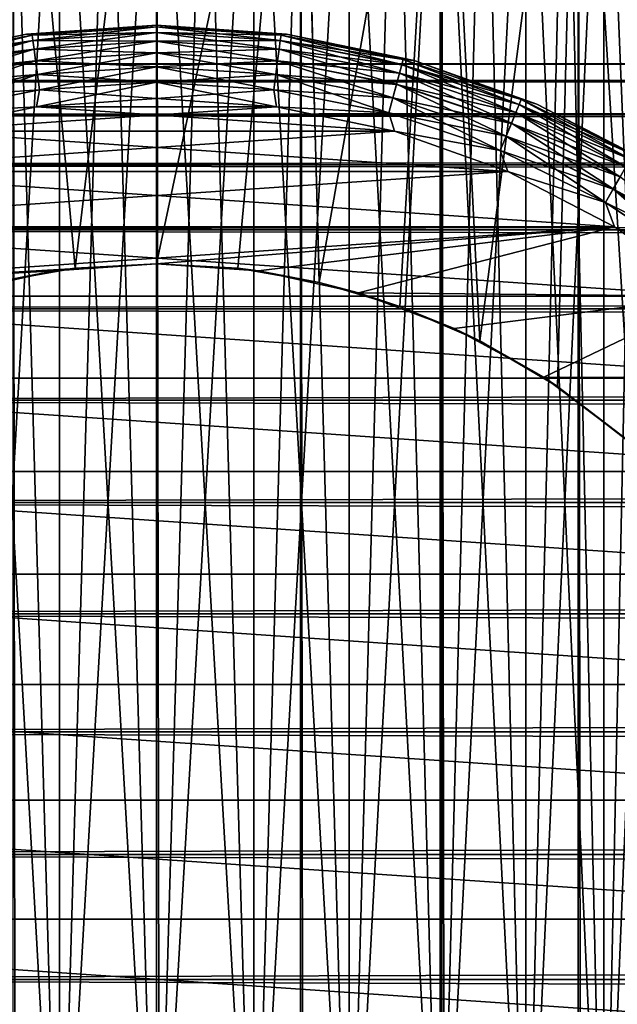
# Model space of a CAD drawing. Extents: x -265 to 265, y 0 to 1307.
# Tile 270 of 356: x -252 to -244, y 1280 to 1293. Entities that reach past the tile are written whole.
import ezdxf

# ---------------------------------------------------------------- set-up
doc = ezdxf.new("R2010")
doc.units = 0
doc.header["$LTSCALE"] = 81.481481
for name, color, linetype in [('100', 7, 'CONTINUOUS'), ('103', 7, 'CONTINUOUS'), ('104', 7, 'CONTINUOUS'), ('113', 7, 'CONTINUOUS'), ('114', 7, 'CONTINUOUS'), ('3', 7, 'CONTINUOUS'), ('4', 7, 'CONTINUOUS'), ('83', 7, 'CONTINUOUS'), ('84', 7, 'CONTINUOUS'), ('89', 7, 'CONTINUOUS'), ('90', 7, 'CONTINUOUS'), ('93', 7, 'CONTINUOUS'), ('94', 7, 'CONTINUOUS'), ('95', 7, 'CONTINUOUS'), ('96', 7, 'CONTINUOUS'), ('99', 7, 'CONTINUOUS')]:
    doc.layers.add(name, color=color, linetype=linetype)

msp = doc.modelspace()

# ---------------------------------------------------------------- linework, layer by layer
at = {"layer": '100', "color": 7, "linetype": 'CONTINUOUS'}
for points in [[(-250, 1293, -74), (-248.23, 1292.879, -74), (-250, 1292.975, -74.223), (-250, 1293, -74)], [(-250, 1292.975, -74.223), (-248.23, 1292.879, -74), (-248.306, 1292.864, -74.223), (-250, 1292.975, -74.223)], [(-250, 1292.901, -74.434), (-250, 1292.975, -74.223), (-248.306, 1292.864, -74.223), (-250, 1292.901, -74.434)], [(-250, 1292.782, -74.624), (-250, 1292.901, -74.434), (-248.316, 1292.791, -74.434), (-250, 1292.782, -74.624)], [(-248.316, 1292.791, -74.434), (-250, 1292.901, -74.434), (-248.306, 1292.864, -74.223), (-248.316, 1292.791, -74.434)], [(-248.23, 1292.879, -74), (-246.642, 1292.533, -74.223), (-248.306, 1292.864, -74.223), (-248.23, 1292.879, -74)], [(-248.23, 1292.879, -74), (-246.493, 1292.518, -74), (-246.642, 1292.533, -74.223), (-248.23, 1292.879, -74)], [(-248.332, 1292.672, -74.624), (-250, 1292.782, -74.624), (-248.316, 1292.791, -74.434), (-248.332, 1292.672, -74.624)], [(-250, 1292.623, -74.782), (-250, 1292.782, -74.624), (-248.332, 1292.672, -74.624), (-250, 1292.623, -74.782)], [(-246.661, 1292.461, -74.434), (-248.332, 1292.672, -74.624), (-248.316, 1292.791, -74.434), (-246.661, 1292.461, -74.434)], [(-246.642, 1292.533, -74.223), (-248.316, 1292.791, -74.434), (-248.306, 1292.864, -74.223), (-246.642, 1292.533, -74.223)], [(-246.661, 1292.461, -74.434), (-248.316, 1292.791, -74.434), (-246.642, 1292.533, -74.223), (-246.661, 1292.461, -74.434)], [(-248.352, 1292.515, -74.782), (-250, 1292.623, -74.782), (-248.332, 1292.672, -74.624), (-248.352, 1292.515, -74.782)], [(-250, 1292.433, -74.901), (-250, 1292.623, -74.782), (-248.352, 1292.515, -74.782), (-250, 1292.433, -74.901)], [(-246.692, 1292.346, -74.624), (-248.352, 1292.515, -74.782), (-248.332, 1292.672, -74.624), (-246.692, 1292.346, -74.624)], [(-246.692, 1292.346, -74.624), (-248.332, 1292.672, -74.624), (-246.661, 1292.461, -74.434), (-246.692, 1292.346, -74.624)], [(-248.377, 1292.327, -74.901), (-250, 1292.433, -74.901), (-248.352, 1292.515, -74.782), (-248.377, 1292.327, -74.901)], [(-246.733, 1292.193, -74.782), (-248.377, 1292.327, -74.901), (-248.352, 1292.515, -74.782), (-246.733, 1292.193, -74.782)], [(-246.733, 1292.193, -74.782), (-248.352, 1292.515, -74.782), (-246.692, 1292.346, -74.624), (-246.733, 1292.193, -74.782)], [(-245.035, 1291.987, -74.223), (-246.661, 1292.461, -74.434), (-246.642, 1292.533, -74.223), (-245.035, 1291.987, -74.223)], [(-246.493, 1292.518, -74), (-245.035, 1291.987, -74.223), (-246.642, 1292.533, -74.223), (-246.493, 1292.518, -74)], [(-246.493, 1292.518, -74), (-244.821, 1291.924, -74), (-245.035, 1291.987, -74.223), (-246.493, 1292.518, -74)], [(-250, 1292.221, -74.975), (-250, 1292.433, -74.901), (-248.377, 1292.327, -74.901), (-250, 1292.221, -74.975)], [(-245.109, 1291.809, -74.624), (-246.733, 1292.193, -74.782), (-246.692, 1292.346, -74.624), (-245.109, 1291.809, -74.624)], [(-245.063, 1291.919, -74.434), (-246.692, 1292.346, -74.624), (-246.661, 1292.461, -74.434), (-245.063, 1291.919, -74.434)], [(-245.109, 1291.809, -74.624), (-246.692, 1292.346, -74.624), (-245.063, 1291.919, -74.434), (-245.109, 1291.809, -74.624)], [(-245.063, 1291.919, -74.434), (-246.661, 1292.461, -74.434), (-245.035, 1291.987, -74.223), (-245.063, 1291.919, -74.434)], [(-248.405, 1292.117, -74.975), (-250, 1292.221, -74.975), (-248.377, 1292.327, -74.901), (-248.405, 1292.117, -74.975)], [(-250, 1292, -75), (-250, 1292.221, -74.975), (-248.405, 1292.117, -74.975), (-250, 1292, -75)], [(-246.782, 1292.009, -74.901), (-248.405, 1292.117, -74.975), (-248.377, 1292.327, -74.901), (-246.782, 1292.009, -74.901)], [(-246.782, 1292.009, -74.901), (-248.377, 1292.327, -74.901), (-246.733, 1292.193, -74.782), (-246.782, 1292.009, -74.901)], [(-248.366, 1291.888, -75), (-250, 1292, -75), (-248.405, 1292.117, -74.975), (-248.366, 1291.888, -75)], [(-246.837, 1291.805, -74.975), (-248.366, 1291.888, -75), (-248.405, 1292.117, -74.975), (-246.837, 1291.805, -74.975)], [(-246.837, 1291.805, -74.975), (-248.405, 1292.117, -74.975), (-246.782, 1292.009, -74.901), (-246.837, 1291.805, -74.975)], [(-245.169, 1291.662, -74.782), (-246.782, 1292.009, -74.901), (-246.733, 1292.193, -74.782), (-245.169, 1291.662, -74.782)], [(-245.169, 1291.662, -74.782), (-246.733, 1292.193, -74.782), (-245.109, 1291.809, -74.624), (-245.169, 1291.662, -74.782)], [(-245.242, 1291.487, -74.901), (-246.837, 1291.805, -74.975), (-246.782, 1292.009, -74.901), (-245.242, 1291.487, -74.901)], [(-245.242, 1291.487, -74.901), (-246.782, 1292.009, -74.901), (-245.169, 1291.662, -74.782), (-245.242, 1291.487, -74.901)], [(-243.513, 1291.237, -74.223), (-245.063, 1291.919, -74.434), (-245.035, 1291.987, -74.223), (-243.513, 1291.237, -74.223)], [(-244.821, 1291.924, -74), (-243.513, 1291.237, -74.223), (-245.035, 1291.987, -74.223), (-244.821, 1291.924, -74)], [(-246.762, 1291.555, -75), (-248.366, 1291.888, -75), (-246.837, 1291.805, -74.975), (-246.762, 1291.555, -75)], [(-245.323, 1291.291, -74.975), (-246.762, 1291.555, -75), (-246.837, 1291.805, -74.975), (-245.323, 1291.291, -74.975)], [(-245.323, 1291.291, -74.975), (-246.837, 1291.805, -74.975), (-245.242, 1291.487, -74.901), (-245.323, 1291.291, -74.975)], [(-243.609, 1291.069, -74.624), (-245.169, 1291.662, -74.782), (-245.109, 1291.809, -74.624), (-243.609, 1291.069, -74.624)], [(-243.55, 1291.172, -74.434), (-245.109, 1291.809, -74.624), (-245.063, 1291.919, -74.434), (-243.55, 1291.172, -74.434)], [(-243.609, 1291.069, -74.624), (-245.109, 1291.809, -74.624), (-243.55, 1291.172, -74.434), (-243.609, 1291.069, -74.624)], [(-243.55, 1291.172, -74.434), (-245.063, 1291.919, -74.434), (-243.513, 1291.237, -74.223), (-243.55, 1291.172, -74.434)], [(-244.821, 1291.924, -74), (-243.245, 1291.107, -74), (-243.513, 1291.237, -74.223), (-244.821, 1291.924, -74)], [(-245.219, 1291.007, -75), (-246.762, 1291.555, -75), (-245.323, 1291.291, -74.975), (-245.219, 1291.007, -75)], [(-243.689, 1290.932, -74.782), (-245.242, 1291.487, -74.901), (-245.169, 1291.662, -74.782), (-243.689, 1290.932, -74.782)], [(-243.689, 1290.932, -74.782), (-245.169, 1291.662, -74.782), (-243.609, 1291.069, -74.624), (-243.689, 1290.932, -74.782)], [(-243.783, 1290.767, -74.901), (-245.323, 1291.291, -74.975), (-245.242, 1291.487, -74.901), (-243.783, 1290.767, -74.901)], [(-243.783, 1290.767, -74.901), (-245.242, 1291.487, -74.901), (-243.689, 1290.932, -74.782), (-243.783, 1290.767, -74.901)], [(-243.889, 1290.584, -74.975), (-245.219, 1291.007, -75), (-245.323, 1291.291, -74.975), (-243.889, 1290.584, -74.975)], [(-243.889, 1290.584, -74.975), (-245.323, 1291.291, -74.975), (-243.783, 1290.767, -74.901), (-243.889, 1290.584, -74.975)], [(-243.765, 1290.253, -75), (-245.219, 1291.007, -75), (-243.889, 1290.584, -74.975), (-243.765, 1290.253, -75)], [(-242.316, 1290.014, -74.782), (-243.783, 1290.767, -74.901), (-243.689, 1290.932, -74.782), (-242.316, 1290.014, -74.782)], [(-242.431, 1289.864, -74.901), (-243.889, 1290.584, -74.975), (-243.783, 1290.767, -74.901), (-242.431, 1289.864, -74.901)], [(-242.431, 1289.864, -74.901), (-243.783, 1290.767, -74.901), (-242.316, 1290.014, -74.782), (-242.431, 1289.864, -74.901)], [(-242.56, 1289.696, -74.975), (-243.765, 1290.253, -75), (-243.889, 1290.584, -74.975), (-242.56, 1289.696, -74.975)], [(-242.56, 1289.696, -74.975), (-243.889, 1290.584, -74.975), (-242.431, 1289.864, -74.901), (-242.56, 1289.696, -74.975)], [(-242.427, 1289.309, -75), (-243.765, 1290.253, -75), (-242.56, 1289.696, -74.975), (-242.427, 1289.309, -75)]]:
    msp.add_3dface(points, dxfattribs=at)
at = {"layer": '103', "color": 7, "linetype": 'CONTINUOUS'}
for points in [[(-251.77, 1292.879, -26), (-253.507, 1292.518, -26), (-253.358, 1292.533, -25.779), (-251.77, 1292.879, -26)], [(-251.77, 1292.879, -26), (-253.358, 1292.533, -25.779), (-251.694, 1292.864, -25.779), (-251.77, 1292.879, -26)], [(-250, 1293, -26), (-251.77, 1292.879, -26), (-250, 1292.975, -25.779), (-250, 1293, -26)], [(-251.77, 1292.879, -26), (-251.694, 1292.864, -25.779), (-250, 1292.975, -25.779), (-251.77, 1292.879, -26)], [(-251.694, 1292.864, -25.779), (-250, 1292.901, -25.567), (-250, 1292.975, -25.779), (-251.694, 1292.864, -25.779)], [(-251.684, 1292.791, -25.567), (-250, 1292.901, -25.567), (-251.694, 1292.864, -25.779), (-251.684, 1292.791, -25.567)], [(-251.684, 1292.791, -25.567), (-250, 1292.782, -25.377), (-250, 1292.901, -25.567), (-251.684, 1292.791, -25.567)], [(-253.358, 1292.533, -25.779), (-251.684, 1292.791, -25.567), (-251.694, 1292.864, -25.779), (-253.358, 1292.533, -25.779)], [(-253.339, 1292.462, -25.567), (-251.684, 1292.791, -25.567), (-253.358, 1292.533, -25.779), (-253.339, 1292.462, -25.567)], [(-253.339, 1292.462, -25.567), (-251.668, 1292.673, -25.377), (-251.684, 1292.791, -25.567), (-253.339, 1292.462, -25.567)], [(-251.668, 1292.673, -25.377), (-250, 1292.782, -25.377), (-251.684, 1292.791, -25.567), (-251.668, 1292.673, -25.377)], [(-251.668, 1292.673, -25.377), (-250, 1292.624, -25.218), (-250, 1292.782, -25.377), (-251.668, 1292.673, -25.377)], [(-253.308, 1292.347, -25.377), (-251.668, 1292.673, -25.377), (-253.339, 1292.462, -25.567), (-253.308, 1292.347, -25.377)], [(-253.308, 1292.347, -25.377), (-251.648, 1292.516, -25.218), (-251.668, 1292.673, -25.377), (-253.308, 1292.347, -25.377)], [(-251.648, 1292.516, -25.218), (-250, 1292.624, -25.218), (-251.668, 1292.673, -25.377), (-251.648, 1292.516, -25.218)], [(-251.648, 1292.516, -25.218), (-250, 1292.434, -25.099), (-250, 1292.624, -25.218), (-251.648, 1292.516, -25.218)], [(-253.267, 1292.194, -25.218), (-251.648, 1292.516, -25.218), (-253.308, 1292.347, -25.377), (-253.267, 1292.194, -25.218)], [(-253.267, 1292.194, -25.218), (-251.623, 1292.328, -25.099), (-251.648, 1292.516, -25.218), (-253.267, 1292.194, -25.218)], [(-251.623, 1292.328, -25.099), (-250, 1292.434, -25.099), (-251.648, 1292.516, -25.218), (-251.623, 1292.328, -25.099)], [(-251.623, 1292.328, -25.099), (-250, 1292.223, -25.025), (-250, 1292.434, -25.099), (-251.623, 1292.328, -25.099)], [(-253.218, 1292.01, -25.099), (-251.623, 1292.328, -25.099), (-253.267, 1292.194, -25.218), (-253.218, 1292.01, -25.099)], [(-253.218, 1292.01, -25.099), (-251.595, 1292.118, -25.025), (-251.623, 1292.328, -25.099), (-253.218, 1292.01, -25.099)], [(-251.595, 1292.118, -25.025), (-250, 1292.223, -25.025), (-251.623, 1292.328, -25.099), (-251.595, 1292.118, -25.025)], [(-251.595, 1292.118, -25.025), (-250, 1292, -25), (-250, 1292.223, -25.025), (-251.595, 1292.118, -25.025)], [(-253.163, 1291.806, -25.025), (-251.595, 1292.118, -25.025), (-253.218, 1292.01, -25.099), (-253.163, 1291.806, -25.025)], [(-253.163, 1291.806, -25.025), (-251.634, 1291.888, -25), (-251.595, 1292.118, -25.025), (-253.163, 1291.806, -25.025)], [(-251.634, 1291.888, -25), (-250, 1292, -25), (-251.595, 1292.118, -25.025), (-251.634, 1291.888, -25)], [(-253.238, 1291.555, -25), (-251.634, 1291.888, -25), (-253.163, 1291.806, -25.025), (-253.238, 1291.555, -25)]]:
    msp.add_3dface(points, dxfattribs=at)
at = {"layer": '104', "color": 7, "linetype": 'CONTINUOUS'}
for points in [[(-248.23, 1292.879, -26), (-250, 1293, -26), (-248.306, 1292.864, -25.779), (-248.23, 1292.879, -26)], [(-250, 1293, -26), (-250, 1292.975, -25.779), (-248.306, 1292.864, -25.779), (-250, 1293, -26)], [(-250, 1292.975, -25.779), (-250, 1292.901, -25.567), (-248.316, 1292.791, -25.567), (-250, 1292.975, -25.779)], [(-250, 1292.975, -25.779), (-248.316, 1292.791, -25.567), (-248.306, 1292.864, -25.779), (-250, 1292.975, -25.779)], [(-250, 1292.901, -25.567), (-250, 1292.782, -25.377), (-248.332, 1292.673, -25.377), (-250, 1292.901, -25.567)], [(-250, 1292.901, -25.567), (-248.332, 1292.673, -25.377), (-248.316, 1292.791, -25.567), (-250, 1292.901, -25.567)], [(-248.23, 1292.879, -26), (-248.306, 1292.864, -25.779), (-246.642, 1292.533, -25.779), (-248.23, 1292.879, -26)], [(-246.493, 1292.518, -26), (-248.23, 1292.879, -26), (-246.642, 1292.533, -25.779), (-246.493, 1292.518, -26)], [(-250, 1292.782, -25.377), (-250, 1292.624, -25.218), (-248.352, 1292.516, -25.218), (-250, 1292.782, -25.377)], [(-250, 1292.782, -25.377), (-248.352, 1292.516, -25.218), (-248.332, 1292.673, -25.377), (-250, 1292.782, -25.377)], [(-248.332, 1292.673, -25.377), (-246.692, 1292.347, -25.377), (-248.316, 1292.791, -25.567), (-248.332, 1292.673, -25.377)], [(-248.316, 1292.791, -25.567), (-246.661, 1292.462, -25.567), (-248.306, 1292.864, -25.779), (-248.316, 1292.791, -25.567)], [(-248.316, 1292.791, -25.567), (-246.692, 1292.347, -25.377), (-246.661, 1292.462, -25.567), (-248.316, 1292.791, -25.567)], [(-248.306, 1292.864, -25.779), (-246.661, 1292.462, -25.567), (-246.642, 1292.533, -25.779), (-248.306, 1292.864, -25.779)], [(-250, 1292.624, -25.218), (-250, 1292.434, -25.099), (-248.377, 1292.328, -25.099), (-250, 1292.624, -25.218)], [(-250, 1292.624, -25.218), (-248.377, 1292.328, -25.099), (-248.352, 1292.516, -25.218), (-250, 1292.624, -25.218)], [(-248.352, 1292.516, -25.218), (-246.733, 1292.194, -25.218), (-248.332, 1292.673, -25.377), (-248.352, 1292.516, -25.218)], [(-248.332, 1292.673, -25.377), (-246.733, 1292.194, -25.218), (-246.692, 1292.347, -25.377), (-248.332, 1292.673, -25.377)], [(-248.377, 1292.328, -25.099), (-246.782, 1292.01, -25.099), (-248.352, 1292.516, -25.218), (-248.377, 1292.328, -25.099)], [(-248.352, 1292.516, -25.218), (-246.782, 1292.01, -25.099), (-246.733, 1292.194, -25.218), (-248.352, 1292.516, -25.218)], [(-246.661, 1292.462, -25.567), (-245.063, 1291.919, -25.567), (-246.642, 1292.533, -25.779), (-246.661, 1292.462, -25.567)], [(-246.493, 1292.518, -26), (-246.642, 1292.533, -25.779), (-245.035, 1291.988, -25.779), (-246.493, 1292.518, -26)], [(-246.642, 1292.533, -25.779), (-245.063, 1291.919, -25.567), (-245.035, 1291.988, -25.779), (-246.642, 1292.533, -25.779)], [(-244.821, 1291.924, -26), (-246.493, 1292.518, -26), (-245.035, 1291.988, -25.779), (-244.821, 1291.924, -26)], [(-250, 1292.434, -25.099), (-250, 1292.223, -25.025), (-248.405, 1292.118, -25.025), (-250, 1292.434, -25.099)], [(-250, 1292.434, -25.099), (-248.405, 1292.118, -25.025), (-248.377, 1292.328, -25.099), (-250, 1292.434, -25.099)], [(-246.733, 1292.194, -25.218), (-245.169, 1291.663, -25.218), (-246.692, 1292.347, -25.377), (-246.733, 1292.194, -25.218)], [(-246.692, 1292.347, -25.377), (-245.108, 1291.809, -25.377), (-246.661, 1292.462, -25.567), (-246.692, 1292.347, -25.377)], [(-246.692, 1292.347, -25.377), (-245.169, 1291.663, -25.218), (-245.108, 1291.809, -25.377), (-246.692, 1292.347, -25.377)], [(-246.661, 1292.462, -25.567), (-245.108, 1291.809, -25.377), (-245.063, 1291.919, -25.567), (-246.661, 1292.462, -25.567)], [(-250, 1292, -25), (-248.366, 1291.888, -25), (-250, 1292.223, -25.025), (-250, 1292, -25)], [(-250, 1292.223, -25.025), (-248.366, 1291.888, -25), (-248.405, 1292.118, -25.025), (-250, 1292.223, -25.025)], [(-248.405, 1292.118, -25.025), (-246.837, 1291.806, -25.025), (-248.377, 1292.328, -25.099), (-248.405, 1292.118, -25.025)], [(-248.377, 1292.328, -25.099), (-246.837, 1291.806, -25.025), (-246.782, 1292.01, -25.099), (-248.377, 1292.328, -25.099)], [(-248.405, 1292.118, -25.025), (-248.366, 1291.888, -25), (-246.837, 1291.806, -25.025), (-248.405, 1292.118, -25.025)], [(-246.782, 1292.01, -25.099), (-245.242, 1291.488, -25.099), (-246.733, 1292.194, -25.218), (-246.782, 1292.01, -25.099)], [(-246.733, 1292.194, -25.218), (-245.242, 1291.488, -25.099), (-245.169, 1291.663, -25.218), (-246.733, 1292.194, -25.218)], [(-246.837, 1291.806, -25.025), (-245.323, 1291.292, -25.025), (-246.782, 1292.01, -25.099), (-246.837, 1291.806, -25.025)], [(-246.782, 1292.01, -25.099), (-245.323, 1291.292, -25.025), (-245.242, 1291.488, -25.099), (-246.782, 1292.01, -25.099)], [(-245.063, 1291.919, -25.567), (-243.549, 1291.173, -25.567), (-245.035, 1291.988, -25.779), (-245.063, 1291.919, -25.567)], [(-244.821, 1291.924, -26), (-245.035, 1291.988, -25.779), (-243.512, 1291.237, -25.779), (-244.821, 1291.924, -26)], [(-245.035, 1291.988, -25.779), (-243.549, 1291.173, -25.567), (-243.512, 1291.237, -25.779), (-245.035, 1291.988, -25.779)], [(-248.366, 1291.888, -25), (-246.762, 1291.555, -25), (-246.837, 1291.806, -25.025), (-248.366, 1291.888, -25)], [(-246.837, 1291.806, -25.025), (-246.762, 1291.555, -25), (-245.323, 1291.292, -25.025), (-246.837, 1291.806, -25.025)], [(-245.169, 1291.663, -25.218), (-243.688, 1290.933, -25.218), (-245.108, 1291.809, -25.377), (-245.169, 1291.663, -25.218)], [(-245.108, 1291.809, -25.377), (-243.609, 1291.07, -25.377), (-245.063, 1291.919, -25.567), (-245.108, 1291.809, -25.377)], [(-245.108, 1291.809, -25.377), (-243.688, 1290.933, -25.218), (-243.609, 1291.07, -25.377), (-245.108, 1291.809, -25.377)], [(-245.063, 1291.919, -25.567), (-243.609, 1291.07, -25.377), (-243.549, 1291.173, -25.567), (-245.063, 1291.919, -25.567)], [(-243.245, 1291.107, -26), (-244.821, 1291.924, -26), (-243.512, 1291.237, -25.779), (-243.245, 1291.107, -26)], [(-245.242, 1291.488, -25.099), (-243.783, 1290.768, -25.099), (-245.169, 1291.663, -25.218), (-245.242, 1291.488, -25.099)], [(-245.169, 1291.663, -25.218), (-243.783, 1290.768, -25.099), (-243.688, 1290.933, -25.218), (-245.169, 1291.663, -25.218)], [(-246.762, 1291.555, -25), (-245.219, 1291.007, -25), (-245.323, 1291.292, -25.025), (-246.762, 1291.555, -25)], [(-245.323, 1291.292, -25.025), (-243.889, 1290.585, -25.025), (-245.242, 1291.488, -25.099), (-245.323, 1291.292, -25.025)], [(-245.242, 1291.488, -25.099), (-243.889, 1290.585, -25.025), (-243.783, 1290.768, -25.099), (-245.242, 1291.488, -25.099)], [(-245.323, 1291.292, -25.025), (-245.219, 1291.007, -25), (-243.889, 1290.585, -25.025), (-245.323, 1291.292, -25.025)], [(-245.219, 1291.007, -25), (-243.765, 1290.253, -25), (-243.889, 1290.585, -25.025), (-245.219, 1291.007, -25)], [(-243.783, 1290.768, -25.099), (-242.431, 1289.865, -25.099), (-243.688, 1290.933, -25.218), (-243.783, 1290.768, -25.099)], [(-243.889, 1290.585, -25.025), (-242.559, 1289.697, -25.025), (-243.783, 1290.768, -25.099), (-243.889, 1290.585, -25.025)], [(-243.783, 1290.768, -25.099), (-242.559, 1289.697, -25.025), (-242.431, 1289.865, -25.099), (-243.783, 1290.768, -25.099)], [(-243.889, 1290.585, -25.025), (-243.765, 1290.253, -25), (-242.559, 1289.697, -25.025), (-243.889, 1290.585, -25.025)], [(-243.765, 1290.253, -25), (-242.427, 1289.309, -25), (-242.559, 1289.697, -25.025), (-243.765, 1290.253, -25)]]:
    msp.add_3dface(points, dxfattribs=at)
at = {"layer": '113', "color": 7, "linetype": 'CONTINUOUS'}
for points in [[(-248.676, 1275, 9.205), (-250, 1275, 9.3), (-248.676, 1298, 9.205), (-248.676, 1275, 9.205)], [(-248.676, 1298, 9.205), (-250, 1275, 9.3), (-249.337, 1298, 9.276), (-248.676, 1298, 9.205)], [(-249.337, 1298, 9.276), (-250, 1275, 9.3), (-250, 1298, 9.3), (-249.337, 1298, 9.276)], [(-250, 1275, -9.3), (-248.676, 1275, -9.205), (-250, 1298, -9.3), (-250, 1275, -9.3)], [(-250, 1298, -9.3), (-248.676, 1275, -9.205), (-249.337, 1298, -9.276), (-250, 1298, -9.3)], [(-249.337, 1298, -9.276), (-248.676, 1275, -9.205), (-248.676, 1298, -9.205), (-249.337, 1298, -9.276)], [(-248.676, 1275, -9.205), (-247.38, 1275, -8.923), (-248.676, 1298, -9.205), (-248.676, 1275, -9.205)], [(-248.676, 1298, -9.205), (-247.38, 1275, -8.923), (-248.023, 1298, -9.087), (-248.676, 1298, -9.205)], [(-247.38, 1275, 8.923), (-248.676, 1275, 9.205), (-247.38, 1298, 8.923), (-247.38, 1275, 8.923)], [(-247.38, 1298, 8.923), (-248.676, 1275, 9.205), (-248.023, 1298, 9.087), (-247.38, 1298, 8.923)], [(-248.023, 1298, 9.087), (-248.676, 1275, 9.205), (-248.676, 1298, 9.205), (-248.023, 1298, 9.087)], [(-248.023, 1298, -9.087), (-247.38, 1275, -8.923), (-247.38, 1298, -8.923), (-248.023, 1298, -9.087)], [(-247.38, 1275, -8.923), (-246.137, 1275, -8.46), (-247.38, 1298, -8.923), (-247.38, 1275, -8.923)], [(-247.38, 1298, -8.923), (-246.137, 1275, -8.46), (-246.75, 1298, -8.714), (-247.38, 1298, -8.923)], [(-246.137, 1275, 8.46), (-247.38, 1275, 8.923), (-246.137, 1298, 8.46), (-246.137, 1275, 8.46)], [(-246.137, 1298, 8.46), (-247.38, 1275, 8.923), (-246.75, 1298, 8.714), (-246.137, 1298, 8.46)], [(-246.75, 1298, 8.714), (-247.38, 1275, 8.923), (-247.38, 1298, 8.923), (-246.75, 1298, 8.714)], [(-246.75, 1298, -8.714), (-246.137, 1275, -8.46), (-246.137, 1298, -8.46), (-246.75, 1298, -8.714)], [(-246.137, 1275, -8.46), (-244.972, 1275, -7.824), (-246.137, 1298, -8.46), (-246.137, 1275, -8.46)], [(-246.137, 1298, -8.46), (-244.972, 1275, -7.824), (-245.543, 1298, -8.162), (-246.137, 1298, -8.46)], [(-244.972, 1275, 7.824), (-246.137, 1275, 8.46), (-244.972, 1298, 7.824), (-244.972, 1275, 7.824)], [(-244.972, 1298, 7.824), (-246.137, 1275, 8.46), (-245.543, 1298, 8.162), (-244.972, 1298, 7.824)], [(-245.543, 1298, 8.162), (-246.137, 1275, 8.46), (-246.137, 1298, 8.46), (-245.543, 1298, 8.162)], [(-245.543, 1298, -8.162), (-244.972, 1275, -7.824), (-244.972, 1298, -7.824), (-245.543, 1298, -8.162)], [(-244.972, 1275, -7.824), (-243.91, 1275, -7.028), (-244.972, 1298, -7.824), (-244.972, 1275, -7.824)], [(-244.972, 1298, -7.824), (-243.91, 1275, -7.028), (-244.427, 1298, -7.445), (-244.972, 1298, -7.824)], [(-243.91, 1275, 7.028), (-244.972, 1275, 7.824), (-243.91, 1298, 7.028), (-243.91, 1275, 7.028)], [(-243.91, 1298, 7.028), (-244.972, 1275, 7.824), (-244.427, 1298, 7.445), (-243.91, 1298, 7.028)], [(-244.427, 1298, 7.445), (-244.972, 1275, 7.824), (-244.972, 1298, 7.824), (-244.427, 1298, 7.445)], [(-244.427, 1298, -7.445), (-243.91, 1275, -7.028), (-243.91, 1298, -7.028), (-244.427, 1298, -7.445)], [(-243.91, 1275, -7.028), (-242.972, 1275, -6.09), (-243.91, 1298, -7.028), (-243.91, 1275, -7.028)], [(-243.91, 1298, -7.028), (-242.972, 1275, -6.09), (-243.424, 1298, -6.576), (-243.91, 1298, -7.028)], [(-242.972, 1275, 6.09), (-243.91, 1275, 7.028), (-242.972, 1298, 6.09), (-242.972, 1275, 6.09)], [(-242.972, 1298, 6.09), (-243.91, 1275, 7.028), (-243.424, 1298, 6.576), (-242.972, 1298, 6.09)], [(-243.424, 1298, 6.576), (-243.91, 1275, 7.028), (-243.91, 1298, 7.028), (-243.424, 1298, 6.576)]]:
    msp.add_3dface(points, dxfattribs=at)
at = {"layer": '114', "color": 7, "linetype": 'CONTINUOUS'}
for points in [[(-251.324, 1275, 9.205), (-252.62, 1275, 8.923), (-251.324, 1298, 9.205), (-251.324, 1275, 9.205)], [(-251.324, 1298, 9.205), (-252.62, 1275, 8.923), (-251.977, 1298, 9.087), (-251.324, 1298, 9.205)], [(-252.62, 1275, -8.923), (-251.324, 1275, -9.205), (-252.62, 1298, -8.923), (-252.62, 1275, -8.923)], [(-252.62, 1298, -8.923), (-251.324, 1275, -9.205), (-251.977, 1298, -9.087), (-252.62, 1298, -8.923)], [(-251.977, 1298, -9.087), (-251.324, 1275, -9.205), (-251.324, 1298, -9.205), (-251.977, 1298, -9.087)], [(-250, 1275, 9.3), (-251.324, 1275, 9.205), (-250, 1298, 9.3), (-250, 1275, 9.3)], [(-250, 1298, 9.3), (-251.324, 1275, 9.205), (-250.663, 1298, 9.276), (-250, 1298, 9.3)], [(-250.663, 1298, 9.276), (-251.324, 1275, 9.205), (-251.324, 1298, 9.205), (-250.663, 1298, 9.276)], [(-251.324, 1275, -9.205), (-250, 1275, -9.3), (-251.324, 1298, -9.205), (-251.324, 1275, -9.205)], [(-251.324, 1298, -9.205), (-250, 1275, -9.3), (-250.663, 1298, -9.276), (-251.324, 1298, -9.205)], [(-250, 1275, -9.3), (-250, 1298, -9.3), (-250.663, 1298, -9.276), (-250, 1275, -9.3)]]:
    msp.add_3dface(points, dxfattribs=at)
at = {"layer": '3', "color": 7, "linetype": 'CONTINUOUS'}
for points in [[(-263, 1292.471, 28.353), (-263, 1292.239, 30.043), (263, 1292.471, 28.353), (-263, 1292.471, 28.353)], [(263, 1292.471, 28.353), (-263, 1292.239, 30.043), (263, 1292.239, 30.043), (263, 1292.471, 28.353)], [(-263, 1292.471, 26.647), (-263, 1292.471, 28.353), (263, 1292.471, 26.647), (-263, 1292.471, 26.647)], [(263, 1292.471, 26.647), (-263, 1292.471, 28.353), (263, 1292.471, 28.353), (263, 1292.471, 26.647)], [(-263, 1292.239, 24.957), (-263, 1292.471, 26.647), (263, 1292.239, 24.957), (-263, 1292.239, 24.957)], [(263, 1292.239, 24.957), (-263, 1292.471, 26.647), (263, 1292.471, 26.647), (263, 1292.239, 24.957)], [(-263, 1292.239, 30.043), (-263, 1291.778, 31.686), (263, 1292.239, 30.043), (-263, 1292.239, 30.043)], [(263, 1292.239, 30.043), (-263, 1291.778, 31.686), (263, 1291.778, 31.686), (263, 1292.239, 30.043)], [(-263, 1291.778, 23.314), (-263, 1292.239, 24.957), (263, 1291.778, 23.314), (-263, 1291.778, 23.314)], [(263, 1291.778, 23.314), (-263, 1292.239, 24.957), (263, 1292.239, 24.957), (263, 1291.778, 23.314)], [(-263, 1291.778, 31.686), (-263, 1291.099, 33.251), (263, 1291.778, 31.686), (-263, 1291.778, 31.686)], [(263, 1291.778, 31.686), (-263, 1291.099, 33.251), (263, 1291.099, 33.251), (263, 1291.778, 31.686)], [(-263, 1291.099, 21.749), (-263, 1291.778, 23.314), (263, 1291.099, 21.749), (-263, 1291.099, 21.749)], [(263, 1291.099, 21.749), (-263, 1291.778, 23.314), (263, 1291.778, 23.314), (263, 1291.099, 21.749)], [(-263, 1291.099, 33.251), (-263, 1290.212, 34.709), (263, 1291.099, 33.251), (-263, 1291.099, 33.251)], [(263, 1291.099, 33.251), (-263, 1290.212, 34.709), (263, 1290.212, 34.709), (263, 1291.099, 33.251)], [(-263, 1290.212, 20.291), (-263, 1291.099, 21.749), (263, 1290.212, 20.291), (-263, 1290.212, 20.291)], [(263, 1290.212, 20.291), (-263, 1291.099, 21.749), (263, 1291.099, 21.749), (263, 1290.212, 20.291)], [(-263, 1290.212, 34.709), (-263, 1289.135, 36.032), (263, 1290.212, 34.709), (-263, 1290.212, 34.709)], [(263, 1290.212, 34.709), (-263, 1289.135, 36.032), (263, 1289.135, 36.032), (263, 1290.212, 34.709)], [(-263, 1289.135, 18.968), (-263, 1290.212, 20.291), (263, 1289.135, 18.968), (-263, 1289.135, 18.968)], [(263, 1289.135, 18.968), (-263, 1290.212, 20.291), (263, 1290.212, 20.291), (263, 1289.135, 18.968)], [(-263, 1289.135, 36.032), (-263, 1287.889, 37.196), (263, 1289.135, 36.032), (-263, 1289.135, 36.032)], [(263, 1289.135, 36.032), (-263, 1287.889, 37.196), (263, 1287.889, 37.196), (263, 1289.135, 36.032)], [(-263, 1287.889, 17.804), (-263, 1289.135, 18.968), (263, 1287.889, 17.804), (-263, 1287.889, 17.804)], [(263, 1287.889, 17.804), (-263, 1289.135, 18.968), (263, 1289.135, 18.968), (263, 1287.889, 17.804)], [(-263, 1287.889, 37.196), (-263, 1286.495, 38.18), (263, 1287.889, 37.196), (-263, 1287.889, 37.196)], [(263, 1287.889, 37.196), (-263, 1286.495, 38.18), (263, 1286.495, 38.18), (263, 1287.889, 37.196)], [(-263, 1286.495, 16.82), (-263, 1287.889, 17.804), (263, 1286.495, 16.82), (-263, 1286.495, 16.82)], [(263, 1286.495, 16.82), (-263, 1287.889, 17.804), (263, 1287.889, 17.804), (263, 1286.495, 16.82)], [(-263, 1286.495, 38.18), (-263, 1284.98, 38.965), (263, 1286.495, 38.18), (-263, 1286.495, 38.18)], [(263, 1286.495, 38.18), (-263, 1284.98, 38.965), (263, 1284.98, 38.965), (263, 1286.495, 38.18)], [(-263, 1284.98, 16.035), (-263, 1286.495, 16.82), (263, 1284.98, 16.035), (-263, 1284.98, 16.035)], [(263, 1284.98, 16.035), (-263, 1286.495, 16.82), (263, 1286.495, 16.82), (263, 1284.98, 16.035)], [(-263, 1284.98, 38.965), (-263, 1283.372, 39.536), (263, 1284.98, 38.965), (-263, 1284.98, 38.965)], [(263, 1284.98, 38.965), (-263, 1283.372, 39.536), (263, 1283.372, 39.536), (263, 1284.98, 38.965)], [(-263, 1283.372, 15.464), (-263, 1284.98, 16.035), (263, 1283.372, 15.464), (-263, 1283.372, 15.464)], [(263, 1283.372, 15.464), (-263, 1284.98, 16.035), (263, 1284.98, 16.035), (263, 1283.372, 15.464)], [(-263, 1283.372, 39.536), (-263, 1281.702, 39.884), (263, 1283.372, 39.536), (-263, 1283.372, 39.536)], [(263, 1283.372, 39.536), (-263, 1281.702, 39.884), (263, 1281.702, 39.884), (263, 1283.372, 39.536)], [(-263, 1281.702, 15.116), (-263, 1283.372, 15.464), (263, 1281.702, 15.116), (-263, 1281.702, 15.116)], [(263, 1281.702, 15.116), (-263, 1283.372, 15.464), (263, 1283.372, 15.464), (263, 1281.702, 15.116)], [(-263, 1281.702, 39.884), (-263, 1280, 40), (263, 1281.702, 39.884), (-263, 1281.702, 39.884)], [(263, 1281.702, 39.884), (-263, 1280, 40), (263, 1280, 40), (263, 1281.702, 39.884)], [(-263, 1280, 15), (-263, 1281.702, 15.116), (263, 1280, 15), (-263, 1280, 15)], [(263, 1280, 15), (-263, 1281.702, 15.116), (263, 1281.702, 15.116), (263, 1280, 15)]]:
    msp.add_3dface(points, dxfattribs=at)
at = {"layer": '4', "color": 7, "linetype": 'CONTINUOUS'}
for points in [[(263, 1280, 40), (-263, 1280, 40), (-263, 1278.298, 39.884), (263, 1280, 40)], [(-263, 1280, 15), (263, 1280, 15), (263, 1278.298, 15.116), (-263, 1280, 15)], [(-263, 1278.298, 15.116), (-263, 1280, 15), (263, 1278.298, 15.116), (-263, 1278.298, 15.116)], [(263, 1280, 40), (-263, 1278.298, 39.884), (263, 1278.298, 39.884), (263, 1280, 40)]]:
    msp.add_3dface(points, dxfattribs=at)
at = {"layer": '83', "color": 7, "linetype": 'CONTINUOUS'}
for points in [[(-251.958, 1, 14.872), (-250, 1, 15), (-251.958, 1299, 14.872), (-251.958, 1, 14.872)], [(-251.958, 1299, 14.872), (-250, 1, 15), (-250, 1299, 15), (-251.958, 1299, 14.872)], [(-250, 1, 15), (-248.042, 1, 14.872), (-250, 1299, 15), (-250, 1, 15)], [(-250, 1299, 15), (-248.042, 1, 14.872), (-248.042, 1299, 14.872), (-250, 1299, 15)], [(-248.042, 1, 14.872), (-246.118, 1, 14.489), (-248.042, 1299, 14.872), (-248.042, 1, 14.872)], [(-248.042, 1299, 14.872), (-246.118, 1, 14.489), (-246.118, 1299, 14.489), (-248.042, 1299, 14.872)], [(-246.118, 1, 14.489), (-244.26, 1, 13.858), (-246.118, 1299, 14.489), (-246.118, 1, 14.489)], [(-246.118, 1299, 14.489), (-244.26, 1, 13.858), (-244.26, 1299, 13.858), (-246.118, 1299, 14.489)], [(-244.26, 1, 13.858), (-242.5, 1, 12.99), (-244.26, 1299, 13.858), (-244.26, 1, 13.858)], [(-244.26, 1299, 13.858), (-242.5, 1, 12.99), (-242.5, 1299, 12.99), (-244.26, 1299, 13.858)]]:
    msp.add_3dface(points, dxfattribs=at)
at = {"layer": '84', "color": 7, "linetype": 'CONTINUOUS'}
for points in [[(-252.214, 1289.495, -14.836), (-251.958, 1299, -14.872), (-251.108, 1289.687, -14.959), (-252.214, 1289.495, -14.836)], [(-251.958, 1299, -14.872), (-250, 1299, -15), (-251.108, 1289.687, -14.959), (-251.958, 1299, -14.872)], [(-251.108, 1289.687, -14.959), (-250, 1299, -15), (-250, 1289.75, -15), (-251.108, 1289.687, -14.959)], [(-250, 1299, -15), (-248.042, 1299, -14.872), (-250, 1289.75, -15), (-250, 1299, -15)], [(-250, 1289.75, -15), (-248.042, 1299, -14.872), (-248.892, 1289.687, -14.959), (-250, 1289.75, -15)], [(-248.892, 1289.687, -14.959), (-248.042, 1299, -14.872), (-247.786, 1289.495, -14.836), (-248.892, 1289.687, -14.959)], [(-248.042, 1299, -14.872), (-246.118, 1299, -14.489), (-247.786, 1289.495, -14.836), (-248.042, 1299, -14.872)], [(-247.786, 1289.495, -14.836), (-246.118, 1299, -14.489), (-246.686, 1289.169, -14.629), (-247.786, 1289.495, -14.836)], [(-246.686, 1289.169, -14.629), (-246.118, 1299, -14.489), (-245.599, 1288.7, -14.34), (-246.686, 1289.169, -14.629)], [(-246.118, 1299, -14.489), (-244.26, 1299, -13.858), (-245.599, 1288.7, -14.34), (-246.118, 1299, -14.489)], [(-245.599, 1288.7, -14.34), (-244.26, 1299, -13.858), (-244.542, 1288.079, -13.972), (-245.599, 1288.7, -14.34)], [(-244.542, 1288.079, -13.972), (-244.26, 1299, -13.858), (-243.539, 1287.302, -13.537), (-244.542, 1288.079, -13.972)], [(-244.26, 1299, -13.858), (-242.5, 1299, -12.99), (-243.539, 1287.302, -13.537), (-244.26, 1299, -13.858)]]:
    msp.add_3dface(points, dxfattribs=at)
at = {"layer": '89', "color": 7, "linetype": 'CONTINUOUS'}
for points in [[(-252.747, 1289.355, -25), (-252.214, 1289.495, -14.836), (-251.388, 1289.651, -25), (-252.747, 1289.355, -25)], [(-252.214, 1289.495, -14.836), (-251.108, 1289.687, -14.959), (-251.388, 1289.651, -25), (-252.214, 1289.495, -14.836)], [(-251.108, 1289.687, -14.959), (-250, 1289.75, -15), (-251.388, 1289.651, -25), (-251.108, 1289.687, -14.959)], [(-251.388, 1289.651, -25), (-250, 1289.75, -15), (-250, 1289.75, -25), (-251.388, 1289.651, -25)]]:
    msp.add_3dface(points, dxfattribs=at)
at = {"layer": '90', "color": 7, "linetype": 'CONTINUOUS'}
for points in [[(-250, 1289.75, -15), (-248.892, 1289.687, -14.959), (-250, 1289.75, -25), (-250, 1289.75, -15)], [(-250, 1289.75, -25), (-248.892, 1289.687, -14.959), (-248.612, 1289.651, -25), (-250, 1289.75, -25)], [(-248.892, 1289.687, -14.959), (-247.786, 1289.495, -14.836), (-248.612, 1289.651, -25), (-248.892, 1289.687, -14.959)], [(-248.612, 1289.651, -25), (-247.786, 1289.495, -14.836), (-247.253, 1289.355, -25), (-248.612, 1289.651, -25)], [(-247.786, 1289.495, -14.836), (-246.686, 1289.169, -14.629), (-247.253, 1289.355, -25), (-247.786, 1289.495, -14.836)], [(-247.253, 1289.355, -25), (-246.686, 1289.169, -14.629), (-245.95, 1288.869, -25), (-247.253, 1289.355, -25)], [(-246.686, 1289.169, -14.629), (-245.599, 1288.7, -14.34), (-245.95, 1288.869, -25), (-246.686, 1289.169, -14.629)], [(-245.95, 1288.869, -25), (-245.599, 1288.7, -14.34), (-244.729, 1288.202, -25), (-245.95, 1288.869, -25)], [(-245.599, 1288.7, -14.34), (-244.542, 1288.079, -13.972), (-244.729, 1288.202, -25), (-245.599, 1288.7, -14.34)], [(-244.729, 1288.202, -25), (-244.542, 1288.079, -13.972), (-243.615, 1287.369, -25), (-244.729, 1288.202, -25)], [(-244.542, 1288.079, -13.972), (-243.539, 1287.302, -13.537), (-243.615, 1287.369, -25), (-244.542, 1288.079, -13.972)]]:
    msp.add_3dface(points, dxfattribs=at)
at = {"layer": '93', "color": 7, "linetype": 'CONTINUOUS'}
for points in [[(-250, 1292, -25), (-251.634, 1291.888, -25), (-248.366, 1291.888, -25), (-250, 1292, -25)], [(-251.634, 1291.888, -25), (-253.238, 1291.555, -25), (-248.366, 1291.888, -25), (-251.634, 1291.888, -25)], [(-248.366, 1291.888, -25), (-253.238, 1291.555, -25), (-246.762, 1291.555, -25), (-248.366, 1291.888, -25)], [(-253.238, 1291.555, -25), (-254.781, 1291.007, -25), (-246.762, 1291.555, -25), (-253.238, 1291.555, -25)], [(-246.762, 1291.555, -25), (-254.781, 1291.007, -25), (-245.219, 1291.007, -25), (-246.762, 1291.555, -25)], [(-254.781, 1291.007, -25), (-256.235, 1290.253, -25), (-245.219, 1291.007, -25), (-254.781, 1291.007, -25)], [(-245.219, 1291.007, -25), (-256.235, 1290.253, -25), (-243.765, 1290.253, -25), (-245.219, 1291.007, -25)], [(-257.573, 1289.309, -25), (-250, 1289.75, -25), (-243.765, 1290.253, -25), (-257.573, 1289.309, -25)], [(-256.235, 1290.253, -25), (-257.573, 1289.309, -25), (-243.765, 1290.253, -25), (-256.235, 1290.253, -25)], [(-250, 1289.75, -25), (-248.612, 1289.651, -25), (-243.765, 1290.253, -25), (-250, 1289.75, -25)], [(-248.612, 1289.651, -25), (-247.253, 1289.355, -25), (-243.765, 1290.253, -25), (-248.612, 1289.651, -25)], [(-243.765, 1290.253, -25), (-247.253, 1289.355, -25), (-242.427, 1289.309, -25), (-243.765, 1290.253, -25)], [(-251.388, 1289.651, -25), (-250, 1289.75, -25), (-257.573, 1289.309, -25), (-251.388, 1289.651, -25)], [(-252.747, 1289.355, -25), (-251.388, 1289.651, -25), (-257.573, 1289.309, -25), (-252.747, 1289.355, -25)], [(-247.253, 1289.355, -25), (-245.95, 1288.869, -25), (-242.427, 1289.309, -25), (-247.253, 1289.355, -25)], [(-245.95, 1288.869, -25), (-244.729, 1288.202, -25), (-242.427, 1289.309, -25), (-245.95, 1288.869, -25)], [(-242.427, 1289.309, -25), (-244.729, 1288.202, -25), (-241.23, 1288.191, -25), (-242.427, 1289.309, -25)], [(-244.729, 1288.202, -25), (-243.615, 1287.369, -25), (-241.23, 1288.191, -25), (-244.729, 1288.202, -25)]]:
    msp.add_3dface(points, dxfattribs=at)
at = {"layer": '94', "color": 7, "linetype": 'CONTINUOUS'}
for points in [[(-251.634, 1291.888, -75), (-250, 1292, -75), (-248.366, 1291.888, -75), (-251.634, 1291.888, -75)], [(-253.238, 1291.555, -75), (-251.634, 1291.888, -75), (-246.762, 1291.555, -75), (-253.238, 1291.555, -75)], [(-246.762, 1291.555, -75), (-251.634, 1291.888, -75), (-248.366, 1291.888, -75), (-246.762, 1291.555, -75)], [(-254.781, 1291.007, -75), (-253.238, 1291.555, -75), (-245.219, 1291.007, -75), (-254.781, 1291.007, -75)], [(-245.219, 1291.007, -75), (-253.238, 1291.555, -75), (-246.762, 1291.555, -75), (-245.219, 1291.007, -75)], [(-256.235, 1290.253, -75), (-254.781, 1291.007, -75), (-243.765, 1290.253, -75), (-256.235, 1290.253, -75)], [(-243.765, 1290.253, -75), (-254.781, 1291.007, -75), (-245.219, 1291.007, -75), (-243.765, 1290.253, -75)], [(-257.573, 1289.309, -75), (-256.235, 1290.253, -75), (-242.427, 1289.309, -75), (-257.573, 1289.309, -75)], [(-242.427, 1289.309, -75), (-256.235, 1290.253, -75), (-243.765, 1290.253, -75), (-242.427, 1289.309, -75)], [(-258.77, 1288.191, -75), (-257.573, 1289.309, -75), (-241.23, 1288.191, -75), (-258.77, 1288.191, -75)], [(-241.23, 1288.191, -75), (-257.573, 1289.309, -75), (-242.427, 1289.309, -75), (-241.23, 1288.191, -75)], [(-259.804, 1286.92, -75), (-258.77, 1288.191, -75), (-240.196, 1286.92, -75), (-259.804, 1286.92, -75)], [(-240.196, 1286.92, -75), (-258.77, 1288.191, -75), (-241.23, 1288.191, -75), (-240.196, 1286.92, -75)], [(-260.655, 1285.521, -75), (-259.804, 1286.92, -75), (-239.345, 1285.521, -75), (-260.655, 1285.521, -75)], [(-239.345, 1285.521, -75), (-259.804, 1286.92, -75), (-240.196, 1286.92, -75), (-239.345, 1285.521, -75)], [(-261.307, 1284.019, -75), (-260.655, 1285.521, -75), (-238.693, 1284.019, -75), (-261.307, 1284.019, -75)], [(-238.693, 1284.019, -75), (-260.655, 1285.521, -75), (-239.345, 1285.521, -75), (-238.693, 1284.019, -75)], [(-261.749, 1282.441, -75), (-261.307, 1284.019, -75), (-238.251, 1282.441, -75), (-261.749, 1282.441, -75)], [(-238.251, 1282.441, -75), (-261.307, 1284.019, -75), (-238.693, 1284.019, -75), (-238.251, 1282.441, -75)], [(-261.972, 1280.819, -75), (-261.749, 1282.441, -75), (-238.028, 1280.819, -75), (-261.972, 1280.819, -75)], [(-238.028, 1280.819, -75), (-261.749, 1282.441, -75), (-238.251, 1282.441, -75), (-238.028, 1280.819, -75)], [(-261.972, 1279.181, -75), (-261.972, 1280.819, -75), (-238.028, 1279.181, -75), (-261.972, 1279.181, -75)], [(-238.028, 1279.181, -75), (-261.972, 1280.819, -75), (-238.028, 1280.819, -75), (-238.028, 1279.181, -75)]]:
    msp.add_3dface(points, dxfattribs=at)
at = {"layer": '95', "color": 7, "linetype": 'CONTINUOUS'}
for points in [[(-251.77, 1292.879, -74), (-253.507, 1292.518, -74), (-251.77, 1292.879, -26), (-251.77, 1292.879, -74)], [(-251.77, 1292.879, -26), (-253.507, 1292.518, -74), (-253.507, 1292.518, -26), (-251.77, 1292.879, -26)], [(-250, 1293, -74), (-251.77, 1292.879, -74), (-250, 1293, -26), (-250, 1293, -74)], [(-250, 1293, -26), (-251.77, 1292.879, -74), (-251.77, 1292.879, -26), (-250, 1293, -26)]]:
    msp.add_3dface(points, dxfattribs=at)
at = {"layer": '96', "color": 7, "linetype": 'CONTINUOUS'}
for points in [[(-250, 1293, -74), (-250, 1293, -26), (-248.23, 1292.879, -26), (-250, 1293, -74)], [(-248.23, 1292.879, -74), (-250, 1293, -74), (-248.23, 1292.879, -26), (-248.23, 1292.879, -74)], [(-246.493, 1292.518, -74), (-248.23, 1292.879, -74), (-246.493, 1292.518, -26), (-246.493, 1292.518, -74)], [(-246.493, 1292.518, -26), (-248.23, 1292.879, -74), (-248.23, 1292.879, -26), (-246.493, 1292.518, -26)], [(-244.821, 1291.924, -74), (-246.493, 1292.518, -74), (-244.821, 1291.924, -26), (-244.821, 1291.924, -74)], [(-244.821, 1291.924, -26), (-246.493, 1292.518, -74), (-246.493, 1292.518, -26), (-244.821, 1291.924, -26)], [(-243.245, 1291.107, -74), (-244.821, 1291.924, -74), (-243.245, 1291.107, -26), (-243.245, 1291.107, -74)], [(-243.245, 1291.107, -26), (-244.821, 1291.924, -74), (-244.821, 1291.924, -26), (-243.245, 1291.107, -26)]]:
    msp.add_3dface(points, dxfattribs=at)
at = {"layer": '99', "color": 7, "linetype": 'CONTINUOUS'}
for points in [[(-253.507, 1292.518, -74), (-251.77, 1292.879, -74), (-253.358, 1292.533, -74.223), (-253.507, 1292.518, -74)], [(-251.77, 1292.879, -74), (-251.694, 1292.864, -74.223), (-253.358, 1292.533, -74.223), (-251.77, 1292.879, -74)], [(-251.77, 1292.879, -74), (-250, 1293, -74), (-251.694, 1292.864, -74.223), (-251.77, 1292.879, -74)], [(-250, 1293, -74), (-250, 1292.975, -74.223), (-251.694, 1292.864, -74.223), (-250, 1293, -74)], [(-250, 1292.975, -74.223), (-251.684, 1292.791, -74.434), (-251.694, 1292.864, -74.223), (-250, 1292.975, -74.223)], [(-250, 1292.901, -74.434), (-251.684, 1292.791, -74.434), (-250, 1292.975, -74.223), (-250, 1292.901, -74.434)], [(-250, 1292.901, -74.434), (-251.668, 1292.672, -74.624), (-251.684, 1292.791, -74.434), (-250, 1292.901, -74.434)], [(-250, 1292.782, -74.624), (-251.668, 1292.672, -74.624), (-250, 1292.901, -74.434), (-250, 1292.782, -74.624)], [(-251.694, 1292.864, -74.223), (-253.339, 1292.461, -74.434), (-253.358, 1292.533, -74.223), (-251.694, 1292.864, -74.223)], [(-251.684, 1292.791, -74.434), (-253.339, 1292.461, -74.434), (-251.694, 1292.864, -74.223), (-251.684, 1292.791, -74.434)], [(-251.684, 1292.791, -74.434), (-253.308, 1292.346, -74.624), (-253.339, 1292.461, -74.434), (-251.684, 1292.791, -74.434)], [(-251.668, 1292.672, -74.624), (-253.308, 1292.346, -74.624), (-251.684, 1292.791, -74.434), (-251.668, 1292.672, -74.624)], [(-250, 1292.782, -74.624), (-251.648, 1292.515, -74.782), (-251.668, 1292.672, -74.624), (-250, 1292.782, -74.624)], [(-250, 1292.623, -74.782), (-251.648, 1292.515, -74.782), (-250, 1292.782, -74.624), (-250, 1292.623, -74.782)], [(-251.668, 1292.672, -74.624), (-253.267, 1292.193, -74.782), (-253.308, 1292.346, -74.624), (-251.668, 1292.672, -74.624)], [(-251.648, 1292.515, -74.782), (-253.267, 1292.193, -74.782), (-251.668, 1292.672, -74.624), (-251.648, 1292.515, -74.782)], [(-250, 1292.623, -74.782), (-251.623, 1292.327, -74.901), (-251.648, 1292.515, -74.782), (-250, 1292.623, -74.782)], [(-250, 1292.433, -74.901), (-251.623, 1292.327, -74.901), (-250, 1292.623, -74.782), (-250, 1292.433, -74.901)], [(-251.648, 1292.515, -74.782), (-253.218, 1292.009, -74.901), (-253.267, 1292.193, -74.782), (-251.648, 1292.515, -74.782)], [(-251.623, 1292.327, -74.901), (-253.218, 1292.009, -74.901), (-251.648, 1292.515, -74.782), (-251.623, 1292.327, -74.901)], [(-250, 1292.433, -74.901), (-251.595, 1292.117, -74.975), (-251.623, 1292.327, -74.901), (-250, 1292.433, -74.901)], [(-250, 1292.221, -74.975), (-251.595, 1292.117, -74.975), (-250, 1292.433, -74.901), (-250, 1292.221, -74.975)], [(-251.623, 1292.327, -74.901), (-253.163, 1291.805, -74.975), (-253.218, 1292.009, -74.901), (-251.623, 1292.327, -74.901)], [(-251.595, 1292.117, -74.975), (-253.163, 1291.805, -74.975), (-251.623, 1292.327, -74.901), (-251.595, 1292.117, -74.975)], [(-250, 1292, -75), (-251.634, 1291.888, -75), (-250, 1292.221, -74.975), (-250, 1292, -75)], [(-250, 1292.221, -74.975), (-251.634, 1291.888, -75), (-251.595, 1292.117, -74.975), (-250, 1292.221, -74.975)], [(-251.595, 1292.117, -74.975), (-251.634, 1291.888, -75), (-253.163, 1291.805, -74.975), (-251.595, 1292.117, -74.975)], [(-251.634, 1291.888, -75), (-253.238, 1291.555, -75), (-253.163, 1291.805, -74.975), (-251.634, 1291.888, -75)]]:
    msp.add_3dface(points, dxfattribs=at)

doc.saveas('drawing.dxf')
